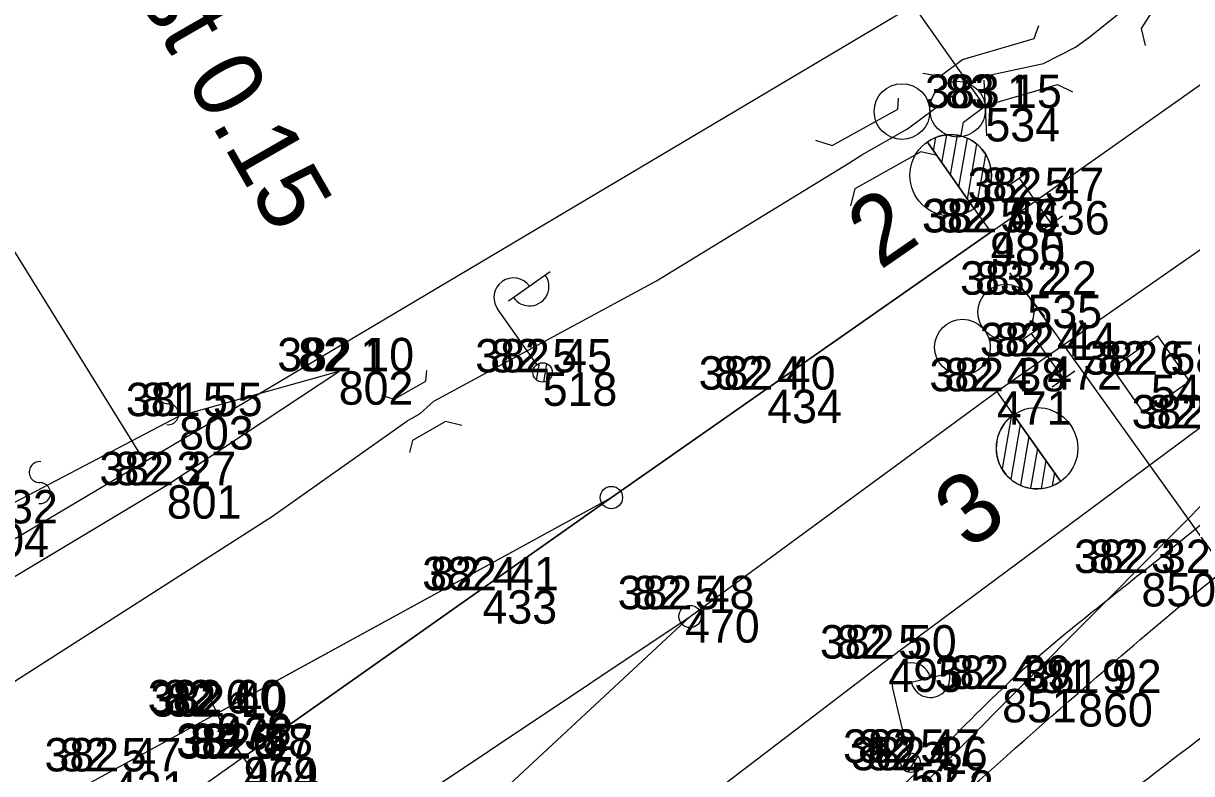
# Model space of a CAD drawing. Extents: x -514509 to -512782, y -1144610 to -1143439.
# Drawn here: x -513450.28 to -513408.35, y -1143702.96 to -1143676.03 of the extents above; entities that cross this region are included whole.
import ezdxf

# ---------------------------------------------------------------- set-up
doc = ezdxf.new("R2010")
doc.units = 0
for name, color, linetype in [('Vrstva 1', 7, 'Continuous'), ('Vrstva 10', 7, 'Continuous'), ('Vrstva 16', 7, 'Continuous'), ('Vrstva 18', 7, 'Continuous'), ('Vrstva 24', 7, 'Continuous'), ('Vrstva 25', 7, 'Continuous'), ('Vrstva 57', 7, 'Continuous'), ('Vrstva 58', 7, 'Continuous'), ('Vrstva 59', 7, 'Continuous'), ('Vrstva 6', 7, 'Continuous'), ('Vrstva 60', 7, 'Continuous'), ('Vrstva 61', 7, 'Continuous'), ('Vrstva 62', 7, 'Continuous'), ('Vrstva 8', 7, 'Continuous'), ('Vrstva 9', 7, 'Continuous')]:
    doc.layers.add(name, color=color, linetype=linetype)

msp = doc.modelspace()

# ---------------------------------------------------------------- linework, layer by layer
at = {"layer": 'Vrstva 1'}
msp.add_lwpolyline([(-513452.561, -1143700.893), (-513441.342, -1143693.716), (-513436.515, -1143690.306), (-513436.515, -1143690.306), (-513436.033, -1143690.03), (-513435.552, -1143689.587), (-513427.56, -1143685.272), (-513420.653, -1143681.052), (-513420.185, -1143680.747), (-513418.544, -1143679.822), (-513417.142, -1143678.772), (-513416.088, -1143678.093), (-513415.893, -1143677.954), (-513413.661, -1143677.469), (-513412.511, -1143676.887), (-513412.036, -1143676.539), (-513410.908, -1143675.642)], dxfattribs=at)
at = {"layer": 'Vrstva 10'}
for points in [[(-513582.696, -1143761.24), (-513581.966, -1143752.218), (-513543.007, -1143722.265), (-513536.98, -1143726.125), (-513503.11, -1143701.59), (-513467.163, -1143704.368), (-513409.406, -1143670.068), (-513367.763, -1143641.182), (-513337.875, -1143622.14), (-513302.677, -1143606.244), (-513297.569, -1143595.846), (-513289.461, -1143596.696), (-513287.694, -1143584.666), (-513262.147, -1143588.316), (-513251.067, -1143584.844), (-513248.39, -1143579.25), (-513218.784, -1143572.229), (-513191.434, -1143567.629), (-513154.1, -1143564.42), (-513082.649, -1143574.448)], [(-513582.696, -1143761.24), (-513581.966, -1143752.218), (-513543.007, -1143722.265), (-513536.98, -1143726.125), (-513503.11, -1143701.59), (-513467.163, -1143704.368), (-513409.406, -1143670.068), (-513367.763, -1143641.182), (-513337.875, -1143622.14), (-513302.677, -1143606.244), (-513297.569, -1143595.846), (-513289.461, -1143596.696), (-513287.694, -1143584.666), (-513262.147, -1143588.316), (-513251.067, -1143584.844), (-513248.39, -1143579.25), (-513218.784, -1143572.229), (-513191.434, -1143567.629), (-513154.1, -1143564.42), (-513082.649, -1143574.448)], [(-513083.73, -1143602.284), (-513086.215, -1143618.123), (-513093.877, -1143618.167), (-513107.772, -1143623.787), (-513104.437, -1143605.443), (-513156.888, -1143605.053), (-513194.553, -1143607.705), (-513250.415, -1143617.382), (-513252.832, -1143634.619), (-513276.036, -1143634.192), (-513293.984, -1143635.345), (-513297.884, -1143620.719), (-513339.729, -1143642.048), (-513370.62, -1143660.746), (-513392.287, -1143677.542), (-513448.783, -1143734.317), (-513496.135, -1143770.535), (-513525.567, -1143795.084), (-513571.166, -1143828.084), (-513591.968, -1143845.266)], [(-513083.73, -1143602.284), (-513086.215, -1143618.123), (-513093.877, -1143618.167), (-513107.772, -1143623.787), (-513104.437, -1143605.443), (-513156.888, -1143605.053), (-513194.553, -1143607.705), (-513250.415, -1143617.382), (-513252.832, -1143634.619), (-513276.036, -1143634.192), (-513293.984, -1143635.345), (-513297.884, -1143620.719), (-513339.729, -1143642.048), (-513370.62, -1143660.746), (-513392.287, -1143677.542), (-513448.783, -1143734.317), (-513496.135, -1143770.535), (-513525.567, -1143795.084), (-513571.166, -1143828.084), (-513591.968, -1143845.266)], [(-513475.805, -1143712.137), (-513465.352, -1143704.849), (-513457.26, -1143699.882), (-513445.129, -1143692.608), (-513438.961, -1143688.523), (-513444.688, -1143690.125), (-513452.04, -1143693.98), (-513465.206, -1143701.382), (-513472.738, -1143706.376), (-513479.194, -1143710.259)]]:
    msp.add_lwpolyline(points, dxfattribs=at)
for points in [[(-513313.028, -1143634.411), (-513303.623, -1143630.921), (-513298.925, -1143628.763), (-513296.747, -1143627.462), (-513295.945, -1143626.166), (-513295.554, -1143624.532), (-513295.924, -1143622.761), (-513296.628, -1143622.04), (-513297.564, -1143622.144), (-513299.651, -1143622.875), (-513306.089, -1143625.417), (-513313.165, -1143628.458), (-513321.801, -1143632.456), (-513331.249, -1143637.407), (-513340.422, -1143642.868), (-513349.401, -1143648.415), (-513353.369, -1143652.099), (-513356.695, -1143655.538), (-513359.416, -1143658.705), (-513362.379, -1143661.416), (-513365.213, -1143663.797), (-513369.131, -1143666.807), (-513372.727, -1143669.506), (-513383.146, -1143676.5), (-513393.468, -1143683.537), (-513398.042, -1143686.718), (-513405.384, -1143691.933), (-513410.151, -1143695.762), (-513415.154, -1143699.922), (-513418.131, -1143702.84), (-513423.071, -1143706.989), (-513430.088, -1143713.017)], [(-513435.79, -1143720.105), (-513422.696, -1143709.16), (-513412.424, -1143700.068), (-513405.215, -1143694.088), (-513397.354, -1143688.38), (-513386.063, -1143680.692), (-513374.141, -1143672.521), (-513366.016, -1143666.699), (-513361.881, -1143663.312), (-513358.552, -1143660.3), (-513355.953, -1143657.514), (-513352.811, -1143654.119), (-513350.492, -1143651.614), (-513348.384, -1143649.644), (-513345.759, -1143647.798), (-513339.616, -1143643.857), (-513326.377, -1143636.333), (-513315.497, -1143630.928), (-513306.602, -1143627.259), (-513301.474, -1143625.525)], [(-513411.988, -1143704.704), (-513402.55, -1143697.523), (-513392.088, -1143689.804), (-513385.47, -1143685.32), (-513382.766, -1143683.684), (-513373.999, -1143679.047), (-513366.674, -1143674.561), (-513360.563, -1143670.218), (-513355.795, -1143665.131), (-513348.391, -1143656.829), (-513341.216, -1143651.53), (-513334.333, -1143646.865), (-513323.242, -1143640.123), (-513316.692, -1143635.986), (-513314.355, -1143634.999)]]:
    msp.add_spline(points, degree=3, dxfattribs=at)
at = {"layer": 'Vrstva 16'}
msp.add_lwpolyline([(-513411.205, -1143688.393), (-513409.568, -1143687.245), (-513408.42, -1143688.882), (-513410.057, -1143690.03), (-513411.205, -1143688.393)], dxfattribs=at)
msp.add_lwpolyline([(-513411.205, -1143688.393), (-513409.568, -1143687.245), (-513408.42, -1143688.882), (-513410.057, -1143690.03), (-513411.205, -1143688.393)], dxfattribs=at)
at = {"layer": 'Vrstva 18'}
for p, q in [((-513414.953, -1143681.878), (-513414.135, -1143681.303)), ((-513414.544, -1143681.591), (-513413.393, -1143683.226)), ((-513413.802, -1143683.514), (-513412.984, -1143682.939)), ((-513414.515, -1143687.451), (-513413.699, -1143686.873)), ((-513414.107, -1143687.162), (-513412.95, -1143688.793)), ((-513413.358, -1143689.082), (-513412.542, -1143688.504))]:
    msp.add_line(p, q, dxfattribs=at)
for centre, radius, start, end in [((-513445.096, -1143689.306), 0.376, 84.3625, 270.6736), ((-513445.083, -1143690.059), 0.377, 263.6864, 91.3496), ((-513449.695, -1143692.139), 0.376, 84.3625, 270.6736), ((-513449.682, -1143692.892), 0.377, 263.6864, 91.3496)]:
    msp.add_arc(centre, radius, start, end, dxfattribs=at)
at = {"layer": 'Vrstva 24'}
for p, q in [((-513415.704, -1143680.069), (-513415.789, -1143678.071)), ((-513413.612, -1143686.548), (-513414.868, -1143684.992))]:
    msp.add_line(p, q, dxfattribs=at)
for centre in [(-513418.744, -1143679.198), (-513416.746, -1143679.113), (-513415.018, -1143686.398), (-513416.574, -1143687.655)]:
    msp.add_circle(centre, 1, dxfattribs=at)
at = {"layer": 'Vrstva 25'}
for points in [[(-513436.662, -1143649.403), (-513415.746, -1143679.07)], [(-513414.24, -1143685.77), (-513386.604, -1143724.357)]]:
    msp.add_lwpolyline(points, dxfattribs=at)
at = {"layer": 'Vrstva 6'}
for p, q in [((-513432.862, -1143685.992), (-513431.377, -1143684.94)), ((-513431.846, -1143688.275), (-513433.262, -1143686.275)), ((-513431.857, -1143688.837), (-513431.754, -1143688.23)), ((-513431.603, -1143688.907), (-513431.49, -1143688.246)), ((-513418.613, -1143699.73), (-513416.843, -1143699.306)), ((-513418.517, -1143702.227), (-513419.089, -1143699.845)), ((-513418.737, -1143702.745), (-513418.415, -1143702.22)), ((-513418.527, -1143702.904), (-513418.177, -1143702.333))]:
    msp.add_line(p, q, dxfattribs=at)
for points in [[(-513473.254, -1143729.922), (-513459.481, -1143720.255), (-513446.15, -1143710.9), (-513437.145, -1143704.535), (-513426.35, -1143697.32), (-513415.342, -1143689.242), (-513413.529, -1143687.978), (-513401.76, -1143679.778), (-513389.139, -1143671.043), (-513376.721, -1143662.484), (-513364.496, -1143654.101), (-513352.892, -1143646.776), (-513340.089, -1143639.199), (-513329.801, -1143633.48), (-513318.088, -1143627.265), (-513306.168, -1143621.42), (-513292.483, -1143615.146), (-513278.194, -1143609.101), (-513263.261, -1143603.326), (-513248.282, -1143598.104), (-513231.877, -1143592.957)], [(-513471.255, -1143740.038), (-513458.27, -1143729.54), (-513444.01, -1143718.01), (-513433.54, -1143709.76), (-513419.229, -1143698.834), (-513408.085, -1143690.571), (-513396.744, -1143682.308), (-513383.956, -1143673.277), (-513372.192, -1143665.209), (-513364.628, -1143660.117)], [(-513483.771, -1143725.568), (-513474.625, -1143719.426), (-513466.759, -1143714.262), (-513463.538, -1143712.278), (-513453.954, -1143706.607), (-513429.174, -1143693.051), (-513415.56, -1143683.53), (-513413.969, -1143682.409), (-513403.805, -1143675.248)], [(-513429.174, -1143693.051), (-513442.373, -1143702.364), (-513461.055, -1143715.585), (-513476.098, -1143726.184), (-513482.491, -1143730.689)], [(-513471.54, -1143734.369), (-513460.33, -1143726.059), (-513455.5, -1143722.15), (-513445.577, -1143714.3), (-513435.896, -1143706.199), (-513426.35, -1143697.32)]]:
    msp.add_lwpolyline(points, dxfattribs=at)
for centre in [(-513431.644, -1143688.561), (-513431.644, -1143688.561), (-513418.436, -1143702.568), (-513418.436, -1143702.568)]:
    msp.add_circle(centre, 0.35, dxfattribs=at)
for centre, start, end in [((-513432.69, -1143685.871), 35.3054, 215.3054), ((-513432.114, -1143685.473), 214.6028, 36.0079), ((-513418.408, -1143699.681), 13.5, 193.5), ((-513417.726, -1143699.526), 192.7974, 14.2026)]:
    msp.add_arc(centre, 0.7, start, end, dxfattribs=at)
at = {"layer": 'Vrstva 60'}
for p, q in [((-513415.75, -1143679.07), (-513415.75, -1143679.07)), ((-513413.97, -1143682.41), (-513413.97, -1143682.41)), ((-513415.582, -1143683.537), (-513415.582, -1143683.537)), ((-513415.56, -1143683.53), (-513415.56, -1143683.53)), ((-513414.24, -1143685.77), (-513414.24, -1143685.77)), ((-513413.53, -1143687.98), (-513413.53, -1143687.98)), ((-513438.96, -1143688.52), (-513438.96, -1143688.52)), ((-513431.64, -1143688.56), (-513431.64, -1143688.56)), ((-513409.81, -1143688.64), (-513409.81, -1143688.64)), ((-513423.58, -1143689.18), (-513423.58, -1143689.18)), ((-513415.34, -1143689.24), (-513415.34, -1143689.24)), ((-513444.69, -1143690.13), (-513444.69, -1143690.13)), ((-513445.13, -1143692.61), (-513445.13, -1143692.61)), ((-513410.15, -1143695.76), (-513410.15, -1143695.76)), ((-513433.8, -1143696.38), (-513433.8, -1143696.38)), ((-513426.53, -1143697.06), (-513426.53, -1143697.06)), ((-513419.23, -1143698.83), (-513419.23, -1143698.83)), ((-513415.15, -1143699.92), (-513415.15, -1143699.92)), ((-513412.42, -1143700.07), (-513412.42, -1143700.07)), ((-513443.332, -1143700.798), (-513443.332, -1143700.798)), ((-513443.26, -1143700.91), (-513443.26, -1143700.91)), ((-513442.373, -1143702.364), (-513442.373, -1143702.364)), ((-513442.36, -1143702.42), (-513442.36, -1143702.42)), ((-513418.44, -1143702.57), (-513418.44, -1143702.57)), ((-513447.1, -1143702.88), (-513447.1, -1143702.88)), ((-513418.13, -1143702.84), (-513418.13, -1143702.84))]:
    msp.add_line(p, q, dxfattribs=at)
at = {"layer": 'Vrstva 61'}
for points in [[(-513408.699, -1143673.926), (-513410.157, -1143676.216), (-513410.015, -1143676.829)], [(-513417.996, -1143677.823), (-513417.376, -1143677.926), (-513416.573, -1143677.33), (-513414.001, -1143676.573), (-513413.837, -1143676.11)], [(-513416.633, -1143680.106), (-513416.539, -1143679.58), (-513415.736, -1143678.984), (-513413.164, -1143678.227), (-513412.626, -1143678.494)], [(-513418.895, -1143679.111), (-513418.867, -1143678.719)], [(-513421.848, -1143680.224), (-513421.249, -1143680.415), (-513418.895, -1143679.111)], [(-513418.065, -1143680.639), (-513420.431, -1143681.974), (-513420.592, -1143682.581)], [(-513417.478, -1143680.78), (-513418.065, -1143680.639)], [(-513435.83, -1143688.879), (-513435.802, -1143688.487)], [(-513437.426, -1143689.377), (-513436.97, -1143689.518), (-513435.83, -1143688.879)], [(-513435.133, -1143690.327), (-513436.308, -1143691.008), (-513436.417, -1143691.44)], [(-513434.546, -1143690.468), (-513435.133, -1143690.327)]]:
    msp.add_lwpolyline(points, dxfattribs=at)
at = {"layer": 'Vrstva 8'}
for p, q in [((-513417.616, -1143680.604), (-513417.534, -1143680.134)), ((-513417.311, -1143681.038), (-513417.136, -1143680.038)), ((-513417.006, -1143681.472), (-513416.757, -1143680.05)), ((-513416.702, -1143681.907), (-513416.396, -1143680.158)), ((-513416.153, -1143682.689), (-513417.834, -1143680.293)), ((-513417.834, -1143680.293), (-513416.152, -1143682.688)), ((-513416.397, -1143682.341), (-513416.053, -1143680.373)), ((-513416.065, -1143682.618), (-513415.737, -1143680.748)), ((-513416.152, -1143682.688), (-513416.153, -1143682.689)), ((-513416.153, -1143682.69), (-513415.56, -1143683.53)), ((-513415.56, -1143683.53), (-513429.174, -1143693.051)), ((-513414.743, -1143690.077), (-513415.338, -1143689.238)), ((-513414.831, -1143690.149), (-513415.154, -1143692.02)), ((-513414.743, -1143690.078), (-513414.742, -1143690.077)), ((-513413.056, -1143692.469), (-513414.743, -1143690.078)), ((-513414.742, -1143690.077), (-513413.056, -1143692.469)), ((-513414.497, -1143690.425), (-513414.837, -1143692.394)), ((-513414.191, -1143690.857), (-513414.493, -1143692.608)), ((-513413.886, -1143691.292), (-513414.131, -1143692.715)), ((-513413.58, -1143691.725), (-513413.753, -1143692.726)), ((-513413.274, -1143692.158), (-513413.356, -1143692.628)), ((-513443.332, -1143700.798), (-513429.174, -1143693.051)), ((-513442.373, -1143702.364), (-513429.174, -1143693.051)), ((-513443.542, -1143700.344), (-513443.121, -1143701.251)), ((-513442.678, -1143701.972), (-513442.102, -1143702.788)), ((-513442.649, -1143702.006), (-513442.076, -1143702.825))]:
    msp.add_line(p, q, dxfattribs=at)
msp.add_lwpolyline([(-513446.005, -1143691.624), (-513470.031, -1143652.864), (-513469.93, -1143661.143), (-513470.8, -1143666.616), (-513473.257, -1143673.241), (-513480.547, -1143683.23), (-513486.741, -1143689.555), (-513493.388, -1143694.566), (-513487.156, -1143688.669), (-513481.481, -1143682.388)], dxfattribs=at)
for centre, radius in [((-513416.997, -1143681.484), 1.462), ((-513413.895, -1143691.281), 1.462), ((-513429.174, -1143693.051), 0.4), ((-513426.35, -1143697.32), 0.4)]:
    msp.add_circle(centre, radius, dxfattribs=at)
for centre, start, end in [((-513416.994, -1143681.491), 305.0894, 125.0503), ((-513413.899, -1143691.274), 125.2436, 305.2044)]:
    msp.add_arc(centre, 1.463, start, end, dxfattribs=at)

# ---------------------------------------------------------------- texts
at = {"layer": 'Vrstva 57'}
for s, p in [('83 1 ', (-513417.208, -1143679.07)), ('82 5 ', (-513415.853, -1143682.41)), ('82 7 ', (-513417.465, -1143683.537)), ('82 5 ', (-513417.443, -1143683.53)), ('83 2 ', (-513416.123, -1143685.77)), ('82 4 ', (-513415.413, -1143687.98)), ('82 1 ', (-513440.418, -1143688.52)), ('82 5 ', (-513433.523, -1143688.56)), ('82 6 ', (-513411.734, -1143688.64)), ('82 4 ', (-513425.463, -1143689.18)), ('82 4 ', (-513417.223, -1143689.24)), ('81 5 ', (-513446.063, -1143690.13)), ('82 5 ', (-513409.963, -1143690.57)), ('82 3 ', (-513447.013, -1143692.61)), ('82 3 ', (-513412.033, -1143695.76)), ('82 4 ', (-513435.683, -1143696.38)), ('82 5 ', (-513428.413, -1143697.06)), ('82 5 ', (-513421.113, -1143698.83)), ('82 4 ', (-513417.033, -1143699.92)), ('81 9 ', (-513413.798, -1143700.07)), ('82 6 ', (-513445.256, -1143700.798)), ('82 4 ', (-513445.143, -1143700.91)), ('82 6 ', (-513444.297, -1143702.364)), ('82 5 ', (-513444.243, -1143702.42)), ('82 5 ', (-513420.323, -1143702.57)), ('82 5 ', (-513448.983, -1143702.88)), ('82 4 ', (-513420.013, -1143702.84))]:
    msp.add_text(s, height=1.2, dxfattribs=at).set_placement(p)
at = {"layer": 'Vrstva 58'}
for s, p in [('383 15', (-513417.916, -1143679.07)), ('382 47', (-513416.391, -1143682.41)), ('382 65', (-513418.028, -1143683.537)), ('382 46', (-513418.006, -1143683.53)), ('383 22', (-513416.661, -1143685.77)), ('382 44', (-513415.951, -1143687.98)), ('382 10', (-513441.165, -1143688.52)), ('382 45', (-513434.061, -1143688.56)), ('382 58', (-513412.231, -1143688.64)), ('382 40', (-513426.04, -1143689.18)), ('382 38', (-513417.761, -1143689.24)), ('381 55', (-513446.601, -1143690.13)), ('382 55', (-513410.501, -1143690.57)), ('382 27', (-513447.551, -1143692.61)), ('381 32', (-513453.951, -1143693.98)), ('382 32', (-513412.571, -1143695.76)), ('382 41', (-513435.966, -1143696.38)), ('382 48', (-513428.951, -1143697.06)), ('382 50', (-513421.69, -1143698.83)), ('382 39', (-513417.574, -1143699.92)), ('381 92', (-513414.334, -1143700.07)), ('382 60', (-513445.816, -1143700.798)), ('382 40', (-513445.72, -1143700.91)), ('382 58', (-513444.794, -1143702.364)), ('382 47', (-513444.781, -1143702.42)), ('382 47', (-513420.861, -1143702.57)), ('382 47', (-513449.521, -1143702.88)), ('382 36', (-513420.576, -1143702.84))]:
    msp.add_text(s, height=1.2, dxfattribs=at).set_placement(p)
at = {"layer": 'Vrstva 59'}
for s, p in [('534', (-513415.75, -1143680.27)), ('436', (-513413.97, -1143683.61)), ('435', (-513415.56, -1143684.73)), ('980', (-513415.582, -1143684.737)), ('535', (-513414.24, -1143686.97)), ('472', (-513413.53, -1143689.18)), ('802', (-513438.96, -1143689.72)), ('518', (-513431.64, -1143689.76)), ('544', (-513409.81, -1143689.84)), ('434', (-513423.58, -1143690.38)), ('471', (-513415.34, -1143690.44)), ('803', (-513444.69, -1143691.33)), ('801', (-513445.13, -1143693.81)), ('804', (-513452.04, -1143695.18)), ('850', (-513410.15, -1143696.96)), ('433', (-513433.8, -1143697.58)), ('470', (-513426.53, -1143698.26)), ('495', (-513419.23, -1143700.03)), ('851', (-513415.15, -1143701.12)), ('860', (-513412.42, -1143701.27)), ('978', (-513443.332, -1143701.998)), ('432', (-513443.26, -1143702.11)), ('979', (-513442.373, -1143703.564)), ('464', (-513442.36, -1143703.62)), ('527', (-513418.44, -1143703.77)), ('431', (-513447.1, -1143704.08)), ('852', (-513418.13, -1143704.04))]:
    msp.add_text(s, height=1.2, dxfattribs=at).set_placement(p)
at = {"layer": 'Vrstva 62'}
msp.add_text('chrán. plast 0.15', height=2.5, rotation=299.8281, dxfattribs=at).set_placement((-513453.54, -1143662.233))
at = {"layer": 'Vrstva 9'}
for s, rotation, p in [('2', 34.6369, (-513419.535, -1143684.91)), ('3', 36.2707, (-513416.357, -1143694.979))]:
    msp.add_text(s, height=2.5, rotation=rotation, dxfattribs=at).set_placement(p)

doc.saveas('drawing.dxf')
